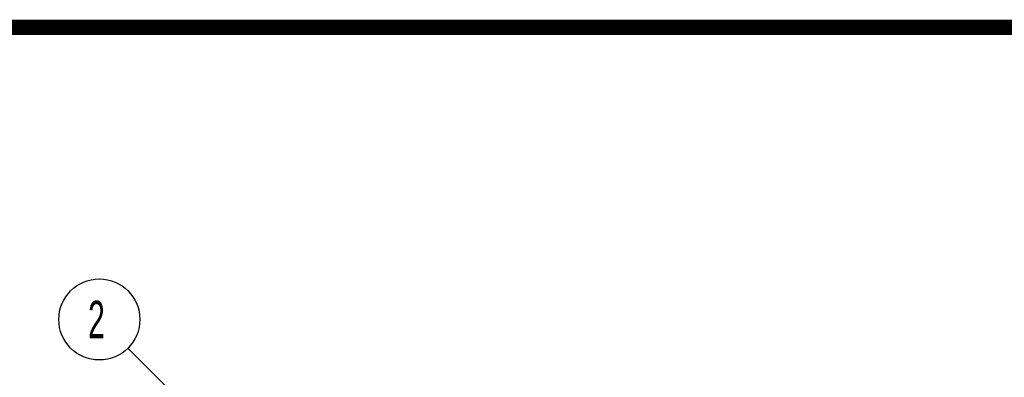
# Model space of a CAD drawing. Header units: millimetres. Extents: x 6 to 414, y 7 to 290.
# Tile 339 of 341: x 98 to 164, y 266 to 290. Entities that reach past the tile are written whole.
import ezdxf

# ---------------------------------------------------------------- set-up
doc = ezdxf.new("R2010")
doc.units = ezdxf.units.MM
doc.header["$LTSCALE"] = 23.1
doc.layers.get('0').update_dxf_attribs({"linetype": 'CONTINUOUS'})
doc.styles.get("Standard").update_dxf_attribs({"font": 'txt', "width": 0.6})
doc.dimstyles.get("Standard").update_dxf_attribs({"dimtxt": 2.5, "dimasz": 1.8, "dimexe": 0.05, "dimexo": 0.0625, "dimtad": 1, "dimzin": 0, "dimdsep": 46, "dimtxsty": 'Standard', "dimblk": '_FILLED', "dimblk1": '_FILLED', "dimblk2": '_FILLED', "dimcen": 0.09, "dimadec": 0, "dimazin": 0, "dimtol": 1, "dimtp": 0.01, "dimtm": 0.01, "dimtfac": 1, "dimtofl": 0, "dimtmove": 0, "dimatfit": 3, "dimldrblk": '_FILLED', "dimfxl": 0, "dimtolj": 1, "dimtzin": 0, "dimarcsym": 0})

# ---------------------------------------------------------------- blocks, each defined once
blk = doc.blocks.new('_FILLED')
at = {"color": 0, "linetype": 'ByBlock'}
blk.add_solid([(0, 0), (-1, 0.222), (-1, -0.222)], dxfattribs=at)
blk = doc.blocks.new('BALLOON_BL1', base_point=(103.526, 269.674))
at = {"color": 2, "linetype": 'Continuous'}
blk.add_circle((103.526, 269.674), 2.708, dxfattribs=at)
at = {"color": 2, "linetype": 'Continuous', "insert": (102.776, 270.924), "char_height": 2.5, "width": 1.5, "attachment_point": 1, "line_spacing_factor": 0.9}
blk.add_mtext('2', dxfattribs=at)

msp = doc.modelspace()

# ---------------------------------------------------------------- linework, layer by layer
at = {"color": 7, "linetype": 'Continuous', "const_width": 1.033}
msp.add_lwpolyline([(412.69, 289.207), (6.695, 289.207)], dxfattribs=at)

# ---------------------------------------------------------------- block references
at = {"color": 2, "linetype": 'Continuous'}
msp.add_blockref('BALLOON_BL1', (103.526, 269.674), dxfattribs=at)

# ---------------------------------------------------------------- leaders
msp.add_leader([(119.97, 253.217), (105.439, 267.759)], dimstyle='Standard', override={"dimtad": 0}, dxfattribs=at)

doc.saveas('drawing.dxf')
